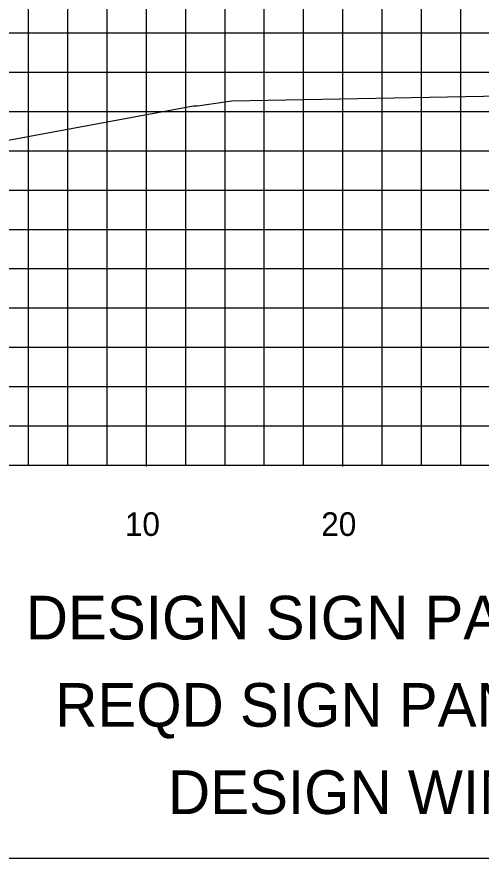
# Model space of a CAD drawing. Extents: x 1797809 to 2198143, y 249608 to 1237864.
# Drawn here: x 2197088.1 to 2197111.75, y 1237228.05 to 1237270.86 of the extents above; entities that cross this region are included whole.
import ezdxf

# ---------------------------------------------------------------- set-up
doc = ezdxf.new("R2010")
doc.units = 0
for name, color, linetype in [('10', 7, 'Continuous'), ('3', 7, 'Continuous'), ('60', 7, 'Continuous'), ('DESIGN - SHEET - Light Grid', 7, 'Continuous'), ('GSSHT', 7, 'Continuous'), ('Level 55', 7, 'Continuous')]:
    doc.layers.add(name, color=color, linetype=linetype)

msp = doc.modelspace()

# ---------------------------------------------------------------- linework, layer by layer
at = {"layer": '3'}
msp.add_line((2196934.707, 1237228.046), (2197234.707, 1237228.046), dxfattribs=at)
at = {"layer": '60'}
for p, q in [((2196954.707, 1237248.046), (2197214.707, 1237248.046)), ((2197094.707, 1237247.986), (2197094.707, 1237248.046)), ((2197104.707, 1237247.986), (2197104.707, 1237248.046))]:
    msp.add_line(p, q, dxfattribs=at)
at = {"layer": 'DESIGN - SHEET - Light Grid'}
msp.add_lwpolyline([(2197053.649, 1237257.315), (2197067.985, 1237260.606), (2197077.149, 1237262.708), (2197077.413, 1237262.756), (2197077.58, 1237262.756), (2197077.779, 1237262.756), (2197077.918, 1237262.756), (2197079.125, 1237263.012), (2197097.096, 1237266.332), (2197097.299, 1237266.331), (2197099.055, 1237266.59), (2197116.449, 1237266.917)], dxfattribs=at)
at = {"layer": 'GSSHT'}
for p, q in [((2197088.707, 1237248.046), (2197088.707, 1237318.046)), ((2197090.707, 1237248.046), (2197090.707, 1237318.046)), ((2197092.707, 1237248.046), (2197092.707, 1237318.046)), ((2197094.707, 1237248.046), (2197094.707, 1237318.046)), ((2197096.707, 1237248.046), (2197096.707, 1237318.046)), ((2197098.707, 1237248.046), (2197098.707, 1237318.046)), ((2197100.707, 1237248.046), (2197100.707, 1237318.046)), ((2197102.707, 1237248.046), (2197102.707, 1237318.046)), ((2197104.707, 1237248.046), (2197104.707, 1237318.046)), ((2197106.707, 1237248.046), (2197106.707, 1237318.046)), ((2197108.707, 1237248.046), (2197108.707, 1237318.046)), ((2197110.707, 1237248.046), (2197110.707, 1237318.046)), ((2196954.707, 1237270.046), (2197214.707, 1237270.046)), ((2196954.707, 1237268.046), (2197214.707, 1237268.046)), ((2196954.707, 1237266.046), (2197214.707, 1237266.046)), ((2196954.707, 1237264.046), (2197214.707, 1237264.046)), ((2196954.707, 1237262.046), (2197214.707, 1237262.046)), ((2196954.707, 1237260.046), (2197214.707, 1237260.046)), ((2196954.707, 1237258.046), (2197214.707, 1237258.046)), ((2196954.707, 1237256.046), (2197214.707, 1237256.046)), ((2196954.707, 1237254.046), (2197214.707, 1237254.046)), ((2196954.707, 1237252.046), (2197214.707, 1237252.046)), ((2196954.707, 1237250.046), (2197214.707, 1237250.046)), ((2196954.707, 1237248.046), (2197214.707, 1237248.046))]:
    msp.add_line(p, q, dxfattribs=at)

# ---------------------------------------------------------------- texts
at = {"layer": '10'}
for s, p in [('10', (2197093.606, 1237244.446)), ('20', (2197103.606, 1237244.446))]:
    msp.add_text(s, height=1.2, dxfattribs=at).set_placement(p)
at = {"layer": 'Level 55'}
for s, p in [('DESIGN SIGN PANEL AREA = 611.25 S.F.', (2197088.564, 1237239.178)), ('REQD SIGN PANEL AREA = 611.25 S.F.', (2197090.062, 1237234.736)), ('DESIGN WIND VELOCITY 100 MPH', (2197095.803, 1237230.294))]:
    msp.add_text(s, height=2.22092, dxfattribs=at).set_placement(p)

doc.saveas('drawing.dxf')
